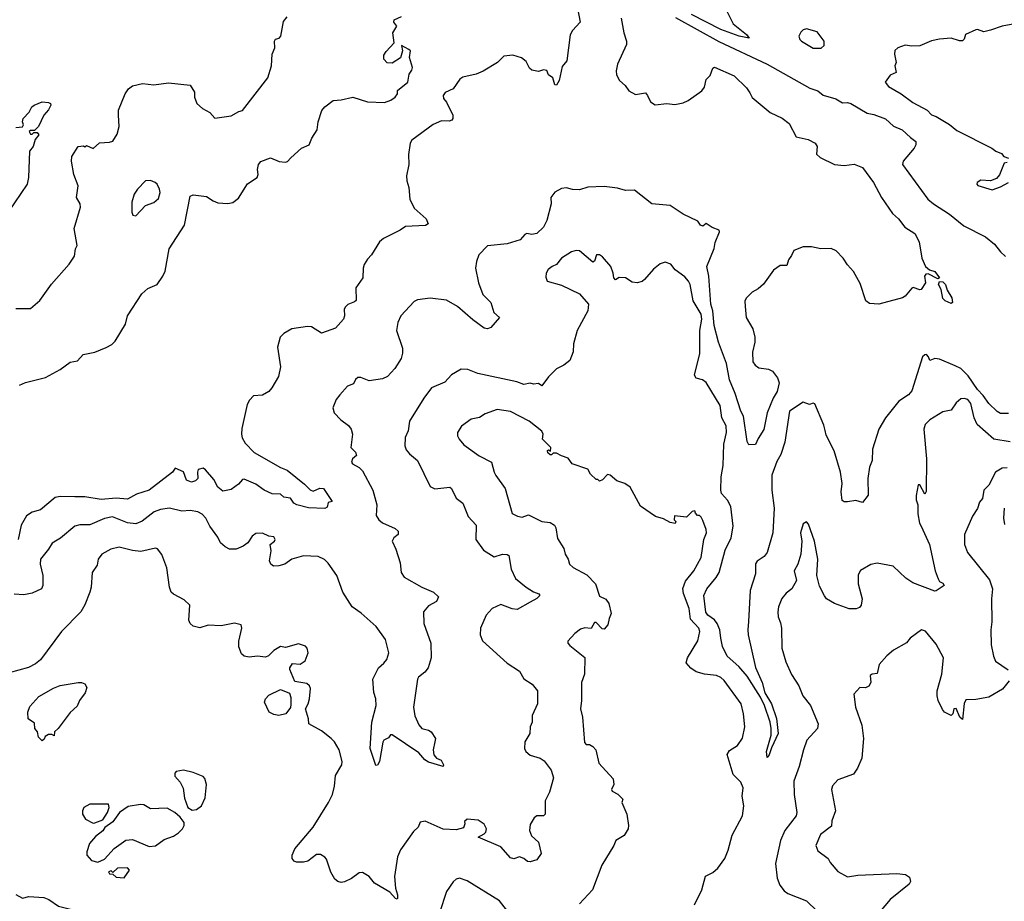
# Model space of a CAD drawing. Extents: x 1678431 to 1860718, y 384618 to 522882.
# Tile 355 of 473: x 1788279 to 1794269, y 406195 to 411555. Entities that reach past the tile are written whole.
import ezdxf

# ---------------------------------------------------------------- set-up
doc = ezdxf.new("R2010")
doc.units = 0

msp = doc.modelspace()

# ---------------------------------------------------------------- linework, layer by layer
at = {"layer": '0CON10XD'}
for points in [[(1792530.9, 411710.9), (1792619.7, 411529.7), (1792700, 411465), (1792716.4, 411443.6), (1792655, 411454.7), (1792545, 411495.7), (1792365, 411587.8)], [(1791673.1, 411625), (1791689.2, 411540.8), (1791641.4, 411488.6), (1791627.7, 411462.3), (1791607.1, 411305), (1791579.7, 411270.3), (1791561.2, 411185), (1791545, 411157.5), (1791535, 411160), (1791522.5, 411202.5), (1791495, 411220), (1791485, 411246.7), (1791465, 411250), (1791435, 411241.2), (1791395, 411249.2), (1791380.2, 411260.2), (1791360.8, 411300.8), (1791332.5, 411322.5), (1791279.6, 411339.6), (1791225, 411333.5), (1791185.3, 411294.7), (1791098.6, 411241.4), (1791055, 411224), (1790974.4, 411205.6), (1790955.6, 411194.4), (1790915, 411134.2), (1790867.7, 411112.3), (1790854.2, 411095), (1790856.1, 411076.1), (1790874.4, 411054.4), (1790913.1, 410975), (1790914.4, 410955), (1790907.8, 410945), (1790892.1, 410937.9), (1790845, 410940), (1790795, 410917.7), (1790665, 410823.6), (1790653.4, 410805), (1790643.8, 410735), (1790645.3, 410674.7), (1790631.1, 410605), (1790633.5, 410575), (1790646.8, 410535), (1790652.5, 410465), (1790678.8, 410408.8), (1790752, 410345), (1790763.3, 410315), (1790746.8, 410303.2), (1790625, 410297.9), (1790592.9, 410275), (1790492.5, 410225), (1790468.1, 410205), (1790420, 410125), (1790395, 410100), (1790373.9, 410066.1), (1790367.5, 410045), (1790365.6, 409985), (1790323.1, 409925), (1790325, 409848.8), (1790315, 409838.9), (1790275.9, 409824.1), (1790260.2, 409809.8), (1790253.1, 409795), (1790255.5, 409755), (1790249.6, 409735), (1790200.3, 409679.7), (1790115, 409650), (1790055, 409687.5), (1790029.5, 409689.5)], [(1788255, 409800), (1788345, 409800), (1788401.2, 409848.8), (1788471.9, 409948.1), (1788580.3, 410069.7), (1788611.7, 410118.3), (1788618.8, 410161.2), (1788628.3, 410181.7), (1788609.4, 410285), (1788648.8, 410415), (1788646.7, 410435), (1788624.1, 410474.1), (1788634.2, 410545), (1788608.9, 410615), (1788593.1, 410695), (1788595.9, 410724.1), (1788635, 410783.3), (1788667.5, 410787.5), (1788675, 410782.5), (1788685, 410790), (1788725, 410772.5), (1788763.8, 410806.2), (1788825, 410810), (1788845, 410817.5), (1788871.1, 410858.9), (1788884.6, 410905.4), (1788880.5, 410975), (1788880, 411005), (1788920, 411105), (1788940, 411135), (1788965, 411154), (1789025, 411167.5), (1789095, 411160), (1789185, 411170.6), (1789315, 411156.2), (1789342.5, 411115), (1789342.5, 411085), (1789356.7, 411045), (1789390, 411015), (1789435, 410992), (1789465, 410957.5), (1789565, 410970), (1789612.3, 410997.7), (1789635, 411002.5), (1789788.6, 411201.4), (1789810.9, 411275), (1789814.6, 411345), (1789830, 411385), (1789828.8, 411425), (1789835, 411436.7), (1789857, 411443), (1789867.5, 411455), (1789883.3, 411545), (1789905, 411572.5)], [(1788277.2, 409332.8), (1788315, 409348.6), (1788435, 409378.8), (1788525, 409428.8), (1788585, 409472.9), (1788629.7, 409480.3), (1788665, 409518.6), (1788735, 409534.3), (1788805, 409562.5), (1788838.9, 409581.1), (1788859.3, 409600.7), (1788923.3, 409705), (1788934.3, 409755.7), (1789021.7, 409888.3), (1789058.1, 409921.9), (1789115, 409944.4), (1789149.1, 409995), (1789163, 410027), (1789188, 410162), (1789282.2, 410305), (1789315, 410482.5), (1789335, 410490), (1789415, 410480), (1789455, 410453.3), (1789485, 410442.5), (1789545, 410438), (1789575.9, 410444.1), (1789610.3, 410469.7), (1789663.7, 410556.3), (1789723.8, 410595), (1789730, 410615), (1789726.2, 410645), (1789731.2, 410675), (1789745, 410693.3), (1789805, 410715.7), (1789856.4, 410693.6), (1789895, 410688.8), (1789907.3, 410692.7), (1789927.5, 410715), (1789993.8, 410775), (1790040, 410795), (1790056, 410835), (1790087.5, 410885), (1790094.5, 410935), (1790116.7, 411003.3), (1790135, 411025.8), (1790185, 411063.3), (1790235, 411067.5), (1790305, 411084.3), (1790394.3, 411055.7), (1790499.1, 411050.9), (1790536.7, 411065), (1790563.3, 411085), (1790576.7, 411105), (1790577.5, 411125), (1790640, 411175), (1790648.8, 411225), (1790665, 411247.5), (1790669.2, 411265), (1790650, 411325), (1790656, 411365), (1790646.7, 411375), (1790601.7, 411398.3), (1790606.7, 411365), (1790596.1, 411323.9), (1790545, 411290), (1790515, 411293.8), (1790493.3, 411315), (1790495, 411340), (1790507.7, 411362.3), (1790557.5, 411415), (1790548.8, 411475), (1790572.5, 411515), (1790555, 411540), (1790556.7, 411555), (1790602.5, 411575)], [(1791938.6, 411565), (1791954.4, 411475), (1791970.8, 411425), (1791970.6, 411405), (1791914.5, 411285.5), (1791907.5, 411245), (1791909.5, 411219.5), (1791927.5, 411185), (1791962.5, 411155), (1791985, 411123.3), (1792025, 411101.2), (1792085, 411110), (1792098.8, 411095), (1792116.7, 411055), (1792145, 411036.7), (1792215, 411045.8), (1792265, 411039.2), (1792315, 411050.6), (1792345, 411064.2), (1792428, 411122), (1792445.6, 411145), (1792455, 411192.5), (1792478.8, 411215), (1792495, 411260), (1792505, 411266), (1792625, 411213.1), (1792700.5, 411140.5), (1792720.5, 411110.5), (1792735, 411081.9), (1792845, 410990), (1792916.4, 410956.4), (1792960, 410925), (1793003.3, 410843.3), (1793075, 410827.5), (1793117.3, 410805), (1793129.6, 410785), (1793126.7, 410736.7), (1793147.9, 410717.9), (1793235, 410674.2), (1793295, 410668.5), (1793355, 410677.5), (1793405, 410656.2), (1793472.7, 410565), (1793520.8, 410475), (1793587.5, 410377.5), (1793625.2, 410345.2), (1793663.3, 410293.3), (1793723.5, 410255), (1793750.7, 410205), (1793766.6, 410105), (1793789.6, 410055), (1793813.8, 410033.8), (1793845, 410024), (1793873.8, 409985), (1793865, 409979.2), (1793805, 410010), (1793792.1, 410007.9), (1793782.2, 409995), (1793789.2, 409955), (1793762.5, 409915), (1793755, 409912), (1793715, 409926.2), (1793705, 409923.8), (1793666, 409875), (1793650, 409865), (1793504.6, 409825.4), (1793448.7, 409828.7), (1793426.7, 409845), (1793391.2, 409951.2), (1793350.6, 410025), (1793314.1, 410064.1), (1793288.2, 410105), (1793245, 410149.1), (1793215, 410163.8), (1793152.4, 410162.4), (1793095.8, 410174.2), (1793045, 410174.2), (1792987.3, 410152.7), (1792975, 410121.2), (1792956, 410095), (1792945, 410060), (1792905, 410060), (1792865, 410032.5), (1792803.3, 409946.7), (1792770.8, 409919.2), (1792735, 409899.4), (1792700, 409865), (1792690.8, 409845), (1792691.6, 409811.6), (1792697.5, 409745), (1792738.8, 409675), (1792751.1, 409625), (1792751.1, 409595), (1792736.4, 409533.6), (1792739.1, 409475), (1792753.9, 409453.9), (1792775, 409438.6), (1792835, 409430.9), (1792858.2, 409418.2), (1792888.4, 409378.4), (1792898.1, 409348.1), (1792886.5, 409295), (1792862.4, 409255), (1792826.1, 409165), (1792805, 409064), (1792770.3, 409009.7), (1792755, 408973.3), (1792715, 408970), (1792705, 408990), (1792682.4, 409145), (1792665.3, 409175), (1792632.2, 409282.2), (1792596.2, 409366.2), (1792579.2, 409465), (1792530, 409595), (1792503.6, 409695), (1792495.4, 409785), (1792483, 409825), (1792472.1, 409995), (1792459.8, 410055), (1792504, 410165), (1792509.5, 410200.5), (1792535.7, 410265), (1792533.8, 410275), (1792491.2, 410291.2), (1792455, 410316.7), (1792435, 410300), (1792420, 410305), (1792405, 410330), (1792315, 410372.5), (1792236.2, 410426.2), (1792125, 410436.2), (1792018, 410518), (1791965, 410516), (1791915, 410530.8), (1791835, 410541.9), (1791735, 410538), (1791685, 410520), (1791642.3, 410522.3), (1791605, 410533.1), (1791575, 410528), (1791535, 410506.2), (1791510, 410475), (1791512, 410435), (1791485.8, 410335), (1791465.4, 410294.6), (1791425, 410256.2), (1791395, 410248.8), (1791364.2, 410255.8), (1791351.1, 410248.9), (1791323.7, 410216.3), (1791245, 410191.5), (1791125, 410180.6), (1791072.5, 410125), (1791056.9, 410085), (1791050.8, 410045), (1791069.4, 409955), (1791097.1, 409885), (1791145.8, 409835), (1791163.3, 409775), (1791197.5, 409745), (1791145, 409683.8), (1791125, 409676), (1791105, 409680), (1791035, 409730), (1790941.4, 409811.4), (1790875, 409850), (1790775, 409861.1), (1790698.3, 409851.7), (1790678.8, 409841.2), (1790596.9, 409755), (1790580, 409715), (1790571.9, 409665), (1790607.8, 409557.8), (1790608.5, 409528.5), (1790600, 409495), (1790561.8, 409435), (1790515.8, 409385), (1790485, 409371.9), (1790405, 409359.2), (1790355, 409380), (1790335, 409378.8), (1790321.9, 409368.1), (1790309.4, 409340.6), (1790272.7, 409327.3), (1790226.2, 409275), (1790204, 409245), (1790183.9, 409196.1), (1790191.2, 409165), (1790231.7, 409121.7), (1790278.7, 409088.7), (1790295.8, 409065), (1790304.3, 409035), (1790293.8, 408955), (1790322.5, 408925), (1790327.5, 408905), (1790303.3, 408885), (1790298, 408865), (1790304, 408855), (1790343.2, 408833.2), (1790365, 408812.5), (1790426.9, 408695), (1790452, 408605), (1790448.3, 408541.7), (1790463.8, 408515), (1790485, 408495.8), (1790562.6, 408462.6), (1790581.4, 408445), (1790582, 408425), (1790555, 408404.3), (1790545.6, 408385), (1790567.9, 408335), (1790592.6, 408252.6), (1790600, 408195), (1790617.5, 408165), (1790725, 408105.6), (1790795.5, 408075.5), (1790825.7, 408045.7), (1790815, 408017.5), (1790765, 407990.8), (1790735.7, 407954.3), (1790737.3, 407885), (1790780.5, 407765), (1790781.5, 407675), (1790763.3, 407615), (1790742.6, 407587.4), (1790705, 407557.5), (1790699.4, 407545), (1790674.6, 407374.6), (1790682.1, 407322.1), (1790707.6, 407267.6), (1790725, 407245.8), (1790765, 407235.7), (1790782, 407225), (1790809.2, 407185), (1790803.6, 407163.6)], [(1792269, 411569), (1792532.4, 411422.4), (1792825.4, 411285), (1793085, 411139.1), (1793135, 411122.9), (1793167.3, 411097.3), (1793243.3, 411075), (1793285, 411049.2), (1793315, 411051), (1793334.7, 411045.3), (1793435, 410986.2), (1793475, 410978.5), (1793545, 410951.5), (1793595, 410907.1), (1793646.7, 410885), (1793698.9, 410838.9), (1793729.4, 410815), (1793730.5, 410795), (1793720.6, 410775), (1793653.8, 410695), (1793650, 410675), (1793803.6, 410463.6), (1793838, 410435), (1793935, 410373.3), (1794022.4, 410302.4), (1794153.8, 410235), (1794209.5, 410189.5), (1794245, 410143.3), (1794276, 410116)], [(1793105, 411381.9), (1793155, 411382), (1793171.7, 411398.3), (1793172, 411425), (1793130.5, 411480.5), (1793065, 411499.4), (1793045, 411494.2), (1793030.7, 411479.3), (1793019.2, 411455), (1793024.3, 411435), (1793035, 411424.3), (1793105, 411381.9)], [(1794365, 411536.2), (1794255, 411516), (1794185, 411490.8), (1794145, 411481.2), (1794106.1, 411496.1), (1794095, 411493.3), (1794032.5, 411465), (1794023.6, 411436.4), (1794013.3, 411426.7), (1793995, 411426.7), (1793945, 411442), (1793875, 411437.5), (1793825, 411427.5), (1793755, 411396.2), (1793706.1, 411393.9), (1793665, 411401.2), (1793620, 411385), (1793603, 411367), (1793600, 411345), (1793610, 411295), (1793602.5, 411275), (1793610, 411235), (1793575, 411217.5), (1793543.3, 411175), (1793565, 411150), (1793641.2, 411105), (1793712, 411052), (1793798.8, 411005), (1793825.8, 410975.8), (1793855, 410967.5), (1793935, 410917.5), (1793980.6, 410880.6), (1794193.3, 410775), (1794216.2, 410756.2), (1794250.7, 410740.7), (1794265, 410723.3), (1794295, 410712.5)], [(1788255, 410900), (1788296.2, 410903.8), (1788301.2, 410915), (1788296, 410935), (1788300, 410955), (1788337.3, 410992.7), (1788352, 411025), (1788366.7, 411035), (1788415, 411056.7), (1788455, 411052.5), (1788465.8, 411045.8), (1788468, 411035), (1788455, 411006.2), (1788425.5, 410974.5), (1788394.2, 410905.8), (1788368.3, 410881.7), (1788345, 410882.5), (1788337.5, 410875), (1788345, 410860), (1788355, 410860), (1788365, 410870), (1788385, 410870), (1788396.2, 410855), (1788373.8, 410826.2), (1788360, 410785), (1788338.6, 410755), (1788332.5, 410595), (1788324.2, 410555), (1788209.4, 410385)], [(1794286.7, 410686.7), (1794267.7, 410682.3), (1794238.6, 410611.4), (1794220.7, 410589.3), (1794185.3, 410574.7), (1794125, 410579.4), (1794103.8, 410565), (1794100.6, 410555), (1794107.6, 410547.6), (1794195, 410521.4), (1794245, 410538.8), (1794294.6, 410565.4)], [(1788985, 410363.3), (1789043.3, 410425), (1789095, 410443.3), (1789122.7, 410467.3), (1789132.5, 410505), (1789130, 410525), (1789115.7, 410555), (1789103.8, 410565), (1789075, 410577.8), (1789044.5, 410575.5), (1788994.7, 410525.3), (1788975.7, 410495), (1788961.4, 410445), (1788962, 410385), (1788967, 410367), (1788985, 410363.3)], [(1794295, 409160.4), (1794245, 409161.5), (1794225, 409172.5), (1794175, 409222.2), (1794140.8, 409270.8), (1794105, 409307.1), (1794049.2, 409389.2), (1794004.3, 409434.3), (1793970.5, 409450.5), (1793875, 409490.9), (1793845, 409494.3), (1793815, 409482.5), (1793806.4, 409506.4), (1793795, 409518.9), (1793785, 409517.9), (1793770.3, 409505), (1793705, 409299.2), (1793685.5, 409274.5), (1793627.5, 409235), (1793545.5, 409134.5), (1793505.7, 409065), (1793465.8, 408945), (1793464.2, 408875), (1793449.2, 408835), (1793438, 408765), (1793440, 408665), (1793405, 408620), (1793365, 408632.5), (1793315, 408623.3), (1793295, 408623.3), (1793282.3, 408632.3), (1793276, 408685), (1793282.9, 408735), (1793272.5, 408805), (1793234.2, 408934.2), (1793185, 409028.8), (1793177.8, 409057.8), (1793170.9, 409090.9), (1793115, 409220), (1793105, 409223.8), (1793084.1, 409215.9), (1793045, 409228.9), (1792961.1, 409175), (1792932.6, 408987.4), (1792908.7, 408911.3), (1792885, 408869.2), (1792853.5, 408785), (1792853.9, 408695), (1792869.2, 408585), (1792860.4, 408435), (1792825.4, 408315), (1792808, 408292), (1792765, 408262.5), (1792755, 408246.2), (1792754.7, 408185.3), (1792722.2, 408085), (1792713.3, 407896.7), (1792707.7, 407845), (1792711.1, 407815), (1792756, 407616), (1792794.6, 407525), (1792811.9, 407461.9), (1792851.4, 407395), (1792883.6, 407306.4), (1792893.8, 407215), (1792852, 407128), (1792838.8, 407085), (1792825, 407070), (1792822, 407105), (1792851.2, 407205), (1792850.8, 407245), (1792844.3, 407285), (1792809.5, 407385), (1792786, 407436), (1792703.9, 407563.9), (1792652.6, 407622.6), (1792583.5, 407685), (1792554.8, 407744.8), (1792544.7, 407795.3), (1792537.2, 407845), (1792520.8, 407885), (1792505, 407905.7), (1792464.5, 407934.5), (1792453.1, 407953.1), (1792440, 408055), (1792459.1, 408095), (1792516.7, 408163.3), (1792534.2, 408195), (1792569.6, 408330.4), (1792606.7, 408405), (1792618.2, 408475), (1792604.7, 408595), (1792585, 408634.6), (1792548.8, 408675), (1792543.2, 408695), (1792546, 408776), (1792557.9, 408845), (1792561.6, 408975), (1792577.8, 409045), (1792577.1, 409085), (1792551.2, 409135), (1792540.5, 409210.5), (1792455, 409348.6), (1792432, 409365), (1792395, 409375.7), (1792383.5, 409393.5), (1792415.4, 409525), (1792415.4, 409665.4), (1792428.2, 409735), (1792424.1, 409765), (1792375.3, 409845), (1792357.1, 409945), (1792347.8, 409965), (1792325, 409991.9), (1792265.8, 410035), (1792239.1, 410069.1), (1792205, 410081.2), (1792175, 410071.2), (1792135, 410038.8), (1792080, 409975), (1792065, 409964), (1792035, 409956.2), (1792005, 409960), (1791965, 409986.7), (1791925, 409987.5), (1791903.9, 409973.9), (1791893.3, 409985), (1791890, 410015), (1791874.2, 410054.2), (1791825, 410113.8), (1791805, 410126), (1791787.5, 410125), (1791775, 410087.5), (1791765, 410082), (1791685, 410150), (1791665, 410151.9), (1791635, 410144.4), (1791575.8, 410105), (1791545, 410066), (1791517.5, 410055), (1791494.3, 410035.7), (1791481.2, 410015), (1791479.3, 409989.3), (1791487.5, 409965), (1791575, 409941.2), (1791685, 409887.5), (1791738.8, 409825), (1791734.2, 409785), (1791669.5, 409665), (1791648.1, 409585), (1791645.6, 409535), (1791625, 409482.5), (1791590, 409455), (1791545, 409432.9), (1791495.7, 409384.3), (1791455, 409330), (1791435, 409342.5), (1791405, 409340), (1791385, 409346.2), (1791345, 409336.7), (1791303.6, 409353.6), (1791065, 409403.3), (1791005, 409427.8), (1790965, 409430), (1790905.8, 409395), (1790865, 409352), (1790783.2, 409316.8), (1790736.9, 409255), (1790651.1, 409115), (1790641.4, 409055), (1790624.2, 409015), (1790621.2, 408965), (1790630.3, 408940.3), (1790650, 408915), (1790698, 408875), (1790775, 408718), (1790805, 408702), (1790895, 408713.3), (1790906.2, 408705), (1790935, 408646.7), (1790975.6, 408615.6), (1791006.2, 408535), (1791055, 408482.5), (1791053.3, 408395), (1791100.5, 408330.5), (1791165, 408288.8), (1791215, 408305.8), (1791244.1, 408304.1), (1791255, 408296.7), (1791268, 408215), (1791295, 408157.5), (1791360, 408105), (1791405, 408076), (1791436.7, 408065), (1791443.3, 408055), (1791425, 408036.7), (1791385, 408014.2), (1791305, 407970), (1791275, 407972.5), (1791205, 407999.1), (1791153.8, 407975), (1791117.5, 407935), (1791082.5, 407855), (1791080, 407815), (1791095, 407778.8), (1791245, 407642.5), (1791320, 407595), (1791345, 407547.5), (1791395.9, 407515.9), (1791428.8, 407475), (1791428.1, 407395), (1791396, 407325), (1791396.1, 407283.9), (1791383.8, 407255), (1791381.2, 407215), (1791352, 407165), (1791349.2, 407125), (1791358, 407105), (1791383.8, 407083.8), (1791445, 407065.7), (1791469.1, 407049.1), (1791512, 406992), (1791526.9, 406945), (1791501.5, 406858.5), (1791474.6, 406805), (1791475.6, 406724.4), (1791465, 406714), (1791425, 406713.8), (1791407.7, 406702.3), (1791385, 406662.5), (1791381.1, 406625), (1791393.3, 406593.3), (1791434, 406555), (1791450.8, 406485), (1791425, 406447.5), (1791385, 406434), (1791367.3, 406437.3), (1791345, 406456), (1791320, 406465), (1791285, 406453.3), (1791265, 406460), (1791205, 406526.9), (1791067.5, 406585), (1791105, 406606.2), (1791113.8, 406615), (1791118, 406635), (1791105, 406663.3), (1791067.3, 406687.3), (1791000, 406695), (1790985, 406680), (1790987.5, 406665), (1790977.7, 406642.3), (1790935, 406629.2), (1790855, 406632.9), (1790745, 406682.5), (1790715, 406676.7), (1790703.3, 406645), (1790675, 406620), (1790595, 406507.5), (1790577.5, 406465), (1790558.1, 406345), (1790565.7, 406275), (1790577.5, 406235)], [(1793945, 409830), (1793908, 409845), (1793895, 409860), (1793884.5, 409915), (1793868.1, 409945), (1793875, 409963.8), (1793895, 409961.1), (1793910, 409945), (1793921.1, 409911.1), (1793948.9, 409865), (1793954.1, 409835.9), (1793945, 409830)], [(1790029.5, 409689.5), (1789934.5, 409675.5), (1789885, 409647.5), (1789862.9, 409625), (1789847.5, 409565), (1789865.6, 409445), (1789853.1, 409385), (1789813.6, 409316.4), (1789794.6, 409295.4), (1789755, 409271.4), (1789701.8, 409268.2), (1789677.4, 409242.6), (1789663.1, 409215), (1789630.2, 409069.8), (1789627.6, 409035), (1789632.9, 409012.9), (1789651.4, 408981.4), (1789705, 408923.3), (1789865, 408831.9), (1789905, 408817.1), (1790011.3, 408731.3), (1790045, 408695.8), (1790065, 408689.2), (1790105, 408706), (1790126.7, 408705), (1790180, 408625), (1790155, 408620), (1790149.3, 408590.7), (1790136.1, 408583.9), (1790035, 408586.7), (1789963.8, 408605), (1789947.5, 408615), (1789925.3, 408645.3), (1789885, 408652.5), (1789865, 408670), (1789815, 408671.8), (1789765.7, 408695), (1789715, 408730.5), (1789645, 408760.6), (1789635, 408759.2), (1789609.6, 408730.4), (1789565, 408698.5), (1789515, 408688), (1789485, 408712), (1789460.3, 408760.3), (1789409.3, 408819.3), (1789395, 408827.5), (1789365, 408820), (1789360, 408805), (1789362.5, 408765), (1789348.3, 408751.7), (1789325, 408744), (1789293.3, 408755), (1789275, 408806.7), (1789225, 408827.5), (1789208.8, 408805), (1789065.7, 408695), (1788989.5, 408670.5), (1788935, 408640.9), (1788866.1, 408646.1), (1788775, 408637.5), (1788675, 408654.5), (1788613.7, 408653.7), (1788525, 408656.7), (1788495, 408650.4), (1788406, 408575), (1788355, 408560.6), (1788321.1, 408538.9), (1788288, 408482), (1788270.5, 408395)], [(1794305, 408989.2), (1794205, 409004), (1794103.8, 409095), (1794086.2, 409135), (1794065, 409222), (1794045.7, 409245), (1794025, 409251.4), (1794005, 409250), (1793975, 409226.7), (1793945, 409181.2), (1793895, 409170), (1793815, 409122.9), (1793786.4, 409093.6), (1793779.1, 409065), (1793795.4, 408885), (1793793.3, 408686.7), (1793785, 408670), (1793755, 408726.7), (1793745, 408727.5), (1793732.3, 408662.3), (1793732.7, 408635), (1793741.8, 408605), (1793741.8, 408551.8), (1793752.3, 408495), (1793763.2, 408475)], [(1792384, 406174), (1792428.2, 406265), (1792451.8, 406348.2), (1792495, 406370.6), (1792525, 406397.1), (1792568.9, 406455), (1792588.8, 406505), (1792612.7, 406597.3), (1792675.4, 406715), (1792683.1, 406775), (1792673.8, 406835), (1792679.6, 406885), (1792665, 406920), (1792618.9, 406965), (1792583.1, 407086.9), (1792597.5, 407112.5), (1792645, 407142.5), (1792675, 407186.2), (1792689.1, 407255), (1792682.7, 407335), (1792667.3, 407395), (1792565, 407538.1), (1792545, 407555.5), (1792517.1, 407567.1), (1792445, 407575.9), (1792395, 407590.5), (1792361.9, 407611.9), (1792334.2, 407645), (1792341.9, 407675), (1792405, 407778.8), (1792415.5, 407835), (1792409.4, 407855), (1792360.5, 407910.5), (1792350.9, 407975), (1792316.4, 408066.4), (1792313, 408097), (1792329.1, 408140.9), (1792380.8, 408205), (1792424.3, 408285), (1792440, 408395), (1792457.5, 408435), (1792455.7, 408455.7), (1792435, 408510), (1792425, 408530), (1792415, 408540), (1792401.7, 408541.7), (1792390, 408555), (1792385, 408570), (1792370, 408565), (1792335, 408530), (1792261.7, 408538.3), (1792260, 408515), (1792270, 408505), (1792267, 408493), (1792235, 408497.5), (1792195, 408520), (1792147.5, 408535), (1792055, 408597.5), (1791993, 408713), (1791960, 408735), (1791911.7, 408751.7), (1791870, 408785), (1791855, 408790), (1791825, 408757.5), (1791805, 408750), (1791795, 408760), (1791785, 408760), (1791751.7, 408791.7), (1791735, 408822.5), (1791640, 408855), (1791615, 408890), (1791575, 408902.5), (1791545, 408920), (1791525, 408920), (1791515, 408910), (1791505, 408910), (1791491.7, 408921.7), (1791490, 408935), (1791495, 408940), (1791508.3, 408931.7), (1791510, 408955), (1791460, 409005), (1791463.8, 409035), (1791455, 409053.3), (1791377.5, 409115), (1791265, 409172.9), (1791182.5, 409185), (1791111.2, 409158.8), (1791075, 409135.7), (1791025, 409127.1), (1790965.6, 409084.4), (1790942.5, 409045), (1790942.9, 409025), (1790951.4, 409005), (1790979.7, 408969.7), (1791074, 408904), (1791150, 408865), (1791165.8, 408805), (1791174.5, 408784.5), (1791231.4, 408705), (1791275, 408553.3), (1791306.8, 408536.8), (1791335, 408531.1), (1791375, 408544.2), (1791455, 408504.3), (1791505, 408498), (1791531.7, 408481.7), (1791540, 408465), (1791550.3, 408400.3), (1791589.5, 408339.5), (1791596.2, 408305), (1791616.2, 408275), (1791623.8, 408245), (1791646.7, 408225), (1791729.7, 408179.7), (1791781.2, 408125), (1791805, 408050), (1791845, 408032.5), (1791863.3, 408005), (1791876.2, 407945), (1791863.8, 407915), (1791857.5, 407875), (1791835, 407850), (1791821.7, 407851.7), (1791785, 407890), (1791775, 407890), (1791756.1, 407853.9), (1791717.7, 407857.7), (1791690.3, 407849.7), (1791655, 407823.3), (1791613, 407777), (1791613.3, 407765), (1791625, 407750), (1791717, 407677), (1791714.4, 407575.6), (1791695.7, 407525), (1791697.1, 407415), (1791690.6, 407365), (1791702.5, 407315), (1791715, 407160), (1791725, 407147.5), (1791745, 407147.5), (1791765, 407136.7), (1791783.3, 407115), (1791801.2, 407035), (1791889.1, 406939.1), (1791894, 406905), (1791880, 406875), (1791883.3, 406865), (1791917.3, 406847.3), (1791947.5, 406815), (1791942.5, 406795), (1791972.5, 406725), (1791983.3, 406655), (1791980, 406635), (1791956.7, 406595), (1791905.7, 406564.3), (1791894, 406535), (1791819.2, 406415), (1791763.8, 406265), (1791685, 406180)], [(1794285, 408831.4), (1794255, 408829.2), (1794215.9, 408804.1), (1794174, 408726), (1794143.3, 408695), (1794136, 408645), (1794118.3, 408621.7), (1794106.1, 408583.9), (1794074.1, 408535.9), (1794025.8, 408425), (1794026, 408365), (1794044.2, 408315), (1794178.9, 408148.9), (1794195.8, 408095), (1794190, 408035), (1794193.1, 407895), (1794185.6, 407845), (1794189.5, 407755), (1794201.9, 407685), (1794215.8, 407655), (1794291.7, 407601.7)], [(1790803.6, 407163.6), (1790793.4, 407116.6), (1790799.2, 407085), (1790815, 407065.8), (1790842.9, 407052.9), (1790858, 407025), (1790855.7, 407014.3), (1790765, 407040), (1790743.3, 407055), (1790707.8, 407097.8), (1790545, 407207.5), (1790535, 407207.5), (1790521.7, 407188.3), (1790495, 407173.8), (1790487.6, 407162.4), (1790468.6, 407045), (1790455, 407022.5), (1790445, 407020), (1790410.5, 407125), (1790421.2, 407285), (1790447.7, 407385), (1790444.4, 407425), (1790432.5, 407465), (1790426.9, 407545), (1790460.8, 407615), (1790495, 407642.2), (1790512.5, 407665), (1790525.3, 407705), (1790505, 407785.8), (1790446.5, 407865), (1790356.4, 407946.4), (1790300.8, 407985), (1790244.3, 408074.3), (1790207.7, 408175), (1790155, 408251.1), (1790132.7, 408272.7), (1790095, 408291.2), (1790005, 408295.5), (1789935, 408274.2), (1789892.5, 408245), (1789855.5, 408234.5), (1789823.4, 408233.4), (1789806, 408245), (1789798.1, 408265), (1789809.2, 408325), (1789803.3, 408365), (1789828.8, 408385), (1789832, 408395), (1789825, 408411.2), (1789795, 408416), (1789755, 408434.2), (1789715, 408430.8), (1789692.5, 408415), (1789667.5, 408375), (1789637.5, 408355), (1789595, 408335.5), (1789555, 408336.5), (1789529.4, 408349.4), (1789501.4, 408375), (1789485, 408409.2), (1789435, 408476), (1789410.6, 408525), (1789388.3, 408548.3), (1789362.1, 408562.1), (1789315, 408570.5), (1789265, 408567.1), (1789190, 408585), (1789135, 408576.9), (1789096.5, 408563.5), (1789023.5, 408506.5), (1788985, 408490), (1788935, 408496.8), (1788843, 408533), (1788795, 408521.5), (1788705, 408484.5), (1788645, 408484.4), (1788615, 408475.6), (1788526.9, 408403.1), (1788476.8, 408373.2), (1788454.2, 408335), (1788405.6, 408275), (1788403.3, 408245), (1788418.9, 408175), (1788419.4, 408115), (1788412, 408095), (1788355, 408067.7), (1788305, 408059.3), (1788245, 408062)], [(1794271.9, 408485), (1794265.6, 408525), (1794270, 408585)], [(1793763.2, 408475), (1793814.4, 408365), (1793847.7, 408205), (1793866.7, 408155), (1793875, 408140), (1793895, 408130), (1793902.5, 408115), (1793855, 408081.9), (1793845, 408081.1), (1793711.9, 408131.9), (1793669.9, 408159.9), (1793593, 408233), (1793495, 408250), (1793456.5, 408243.5), (1793394.6, 408205.4), (1793379.7, 408180.3), (1793379.4, 408125), (1793404.4, 408035), (1793398.1, 407995), (1793387.9, 407982.1), (1793367.2, 407972.8), (1793325, 407972.3), (1793234.7, 408004.7), (1793187.1, 408035), (1793175, 408051.4), (1793145, 408112), (1793128, 408175), (1793134.4, 408274.4), (1793113.1, 408385), (1793077.7, 408487.7), (1793065, 408502.5), (1793045, 408490), (1793029.2, 408435), (1793037.1, 408385), (1793030, 408305), (1793012.5, 408245), (1792990.8, 408205), (1793004, 408145), (1792976, 408095), (1792942, 408068), (1792914.5, 408035.5), (1792895.6, 407985), (1792891.1, 407955), (1792893.1, 407925), (1792908, 407888), (1792913.3, 407855), (1792914.6, 407734.6), (1792940.2, 407650.2), (1792974.1, 407574.1), (1793018.1, 407505), (1793042.2, 407445), (1793089.5, 407385), (1793135.9, 407274.1), (1793132, 407245), (1793067.1, 407175), (1793046.8, 407115), (1793020.4, 407015), (1792988.7, 406925), (1792989.6, 406845), (1793005.6, 406735), (1793002.5, 406715), (1792933.1, 406625), (1792906.7, 406565), (1792876.5, 406425), (1792887.1, 406335), (1792903.5, 406293.5), (1792928.5, 406258.5), (1792952.6, 406242.6), (1793065, 406196.9), (1793130, 406135)], [(1790577.5, 406235), (1790578, 406212), (1790575, 406207.5), (1790565, 406211.2), (1790531.2, 406251.2), (1790438, 406305), (1790405, 406345.6), (1790365, 406371.1), (1790345, 406368.5), (1790296.5, 406333.5), (1790255, 406313.2), (1790235, 406309), (1790214.4, 406314.4), (1790195, 406330.4), (1790171.8, 406371.8), (1790145, 406451.2), (1790135, 406464), (1790108.8, 406478.8), (1790085, 406478.8), (1790031.2, 406438.8), (1790005, 406432), (1789963, 406433), (1789949.2, 406439.2), (1789936.2, 406455), (1789935.8, 406475), (1789953.5, 406515), (1790064.1, 406645.9), (1790157.5, 406795), (1790181.9, 406845), (1790194.5, 406895), (1790200.2, 406959.8), (1790238.6, 407025), (1790240.6, 407045), (1790223.1, 407115), (1790194.2, 407165), (1790174, 407185), (1790115, 407232), (1790037.5, 407275), (1790036.2, 407305), (1790016.7, 407365), (1790033.8, 407395), (1790042, 407425), (1790048.3, 407488.3), (1790041.2, 407505), (1790025, 407520), (1789951.7, 407531.7), (1789922.5, 407605), (1789922.5, 407615), (1789939.3, 407640.7), (1789985, 407637.5), (1790015, 407657.5), (1790033.8, 407705), (1790028, 407735), (1790017, 407747), (1789975, 407760), (1789895, 407738.8), (1789865, 407743.3), (1789825, 407720), (1789792.3, 407687.7), (1789775, 407678.8), (1789725, 407686.2), (1789675, 407679.2), (1789645, 407686.2), (1789628.8, 407698.8), (1789612.3, 407742.3), (1789612.7, 407777.3), (1789631.2, 407855), (1789625.7, 407875.7), (1789585, 407886), (1789505, 407870.8), (1789425, 407873.3), (1789375, 407857.5), (1789335, 407868.8), (1789316.2, 407885), (1789307.5, 407905), (1789313.8, 407995), (1789278.7, 408028.7), (1789215, 408062), (1789200, 408075), (1789190, 408105), (1789173.4, 408223.4), (1789143.6, 408303.6), (1789118, 408338), (1789105, 408342.9), (1789015, 408322.7), (1788965, 408327.3), (1788885, 408348.2), (1788833.8, 408336.2), (1788778.8, 408305), (1788756, 408275), (1788750.8, 408239.2), (1788720, 408195), (1788714.2, 408105), (1788705.7, 408075), (1788675, 407996.7), (1788650, 407955), (1788534, 407835), (1788406, 407664), (1788375, 407639.1), (1788332.6, 407617.4), (1788215, 407584.6)], [(1794298.1, 407535), (1794257.5, 407485), (1794175, 407436.2), (1794095, 407421.4), (1794035, 407420), (1794025, 407397.5), (1794015, 407301.2), (1793998.6, 407315), (1793975, 407368.1), (1793962.5, 407365), (1793956, 407335), (1793945, 407324), (1793905, 407345.8), (1793891.7, 407361.7), (1793866.7, 407416.7), (1793859.6, 407445), (1793860.9, 407475), (1793888.5, 407575), (1793899.5, 407675), (1793855, 407759.2), (1793788.3, 407838.3), (1793763.9, 407846.1), (1793696.1, 407793.9), (1793674.1, 407765.9), (1793595, 407722), (1793553, 407687), (1793507.5, 407635), (1793495, 407580), (1793465, 407576.7), (1793451.7, 407568.3), (1793457.5, 407525), (1793445, 407502.5), (1793425, 407493.3), (1793390, 407495), (1793352.5, 407455), (1793364, 407375), (1793402, 407265), (1793411.2, 407185), (1793402, 407065), (1793376.2, 407005), (1793351.7, 406968.3), (1793256.4, 406933.6), (1793223.9, 406896.1), (1793216.7, 406875), (1793241.2, 406745), (1793220, 406685), (1793217.5, 406652.5), (1793149.7, 406600.3), (1793122, 406535), (1793135, 406502.5), (1793197.5, 406455), (1793208.3, 406431.7), (1793255, 406376.7), (1793315, 406343.8), (1793377, 406353), (1793615, 406363.1), (1793667.5, 406357.5), (1793692.3, 406342.3), (1793698.8, 406315), (1793690.3, 406299.7), (1793574.3, 406205), (1793454, 406065)], [(1788415, 407170), (1788393.8, 407193.8), (1788387.5, 407225), (1788370, 407245), (1788368.3, 407278.3), (1788330, 407305), (1788327.5, 407345), (1788341.4, 407378.6), (1788395, 407440), (1788485, 407490), (1788526.1, 407506.1), (1788635, 407526.2), (1788655, 407526.2), (1788675, 407516.7), (1788687.5, 407495), (1788677, 407463), (1788642.5, 407415), (1788628.3, 407381.7), (1788585, 407342.5), (1788513.3, 407245), (1788490, 407225), (1788488.3, 407201.7), (1788475, 407210), (1788455, 407210), (1788433.6, 407196.4), (1788428.3, 407181.7), (1788415, 407170)], [(1789855, 407324), (1789825, 407330), (1789796.7, 407345), (1789768.8, 407405), (1789773.8, 407425), (1789795, 407448.8), (1789865, 407483.3), (1789920.7, 407460.7), (1789928.8, 407435), (1789928.8, 407391.2), (1789926.1, 407373.9), (1789897.5, 407335), (1789855, 407324)], [(1789328.3, 406748.3), (1789355, 406753.8), (1789385, 406776.2), (1789406.6, 406823.4), (1789415.7, 406905), (1789405, 406942.5), (1789395, 406953.3), (1789335, 406978.8), (1789275, 406992.5), (1789230, 406985), (1789222.5, 406975), (1789222.5, 406955), (1789255, 406920), (1789273.6, 406883.6), (1789281.7, 406821.7), (1789302.5, 406765), (1789328.3, 406748.3)], [(1788725, 406670), (1788735, 406672.5), (1788785, 406690), (1788813.3, 406735), (1788822.5, 406765), (1788820, 406785), (1788705, 406786.2), (1788670, 406765), (1788660, 406745), (1788660, 406725), (1788680, 406695), (1788725, 406670)], [(1788755, 406433.8), (1788795, 406451.2), (1788854.5, 406515.5), (1788925, 406565.8), (1788965, 406570), (1789067.5, 406527.5), (1789105, 406532.9), (1789158.6, 406571.4), (1789215, 406590), (1789245, 406610.8), (1789268.8, 406635), (1789278.8, 406655), (1789280, 406675), (1789256, 406706), (1789222.5, 406735), (1789175, 406761.2), (1789075, 406756.7), (1789035, 406781.2), (1789013.9, 406783.9), (1788938.3, 406771.7), (1788886.1, 406733.9), (1788845, 406677.5), (1788796.4, 406643.6), (1788785, 406622.5), (1788740.5, 406589.5), (1788703.9, 406546.1), (1788686.7, 406495), (1788687.5, 406475), (1788715, 406442.5), (1788755, 406433.8)], [(1788915, 406337.5), (1788947.5, 406385), (1788935, 406397.5), (1788873.9, 406396.1), (1788845, 406370), (1788835, 406380), (1788820, 406375), (1788825, 406362.5), (1788845, 406360), (1788865, 406342.5), (1788915, 406337.5)], [(1791263.1, 406115), (1791197.4, 406197.4), (1791000.2, 406320.2), (1790955, 406335.8), (1790935, 406330), (1790915, 406313.8), (1790876.2, 406255), (1790832.2, 406125)], [(1788255.9, 406235.9), (1788295, 406213.8), (1788335, 406224), (1788425, 406218.6), (1788456.2, 406205), (1788515, 406166), (1788605, 406144), (1788646.7, 406095), (1788646.7, 406085), (1788617.5, 406065), (1788629.3, 405980.7), (1788598.8, 405935), (1788545, 405902), (1788495, 405894.2), (1788415, 405900), (1788295, 405894), (1788266.7, 405885)]]:
    msp.add_lwpolyline(points, dxfattribs=at)

doc.saveas('drawing.dxf')
